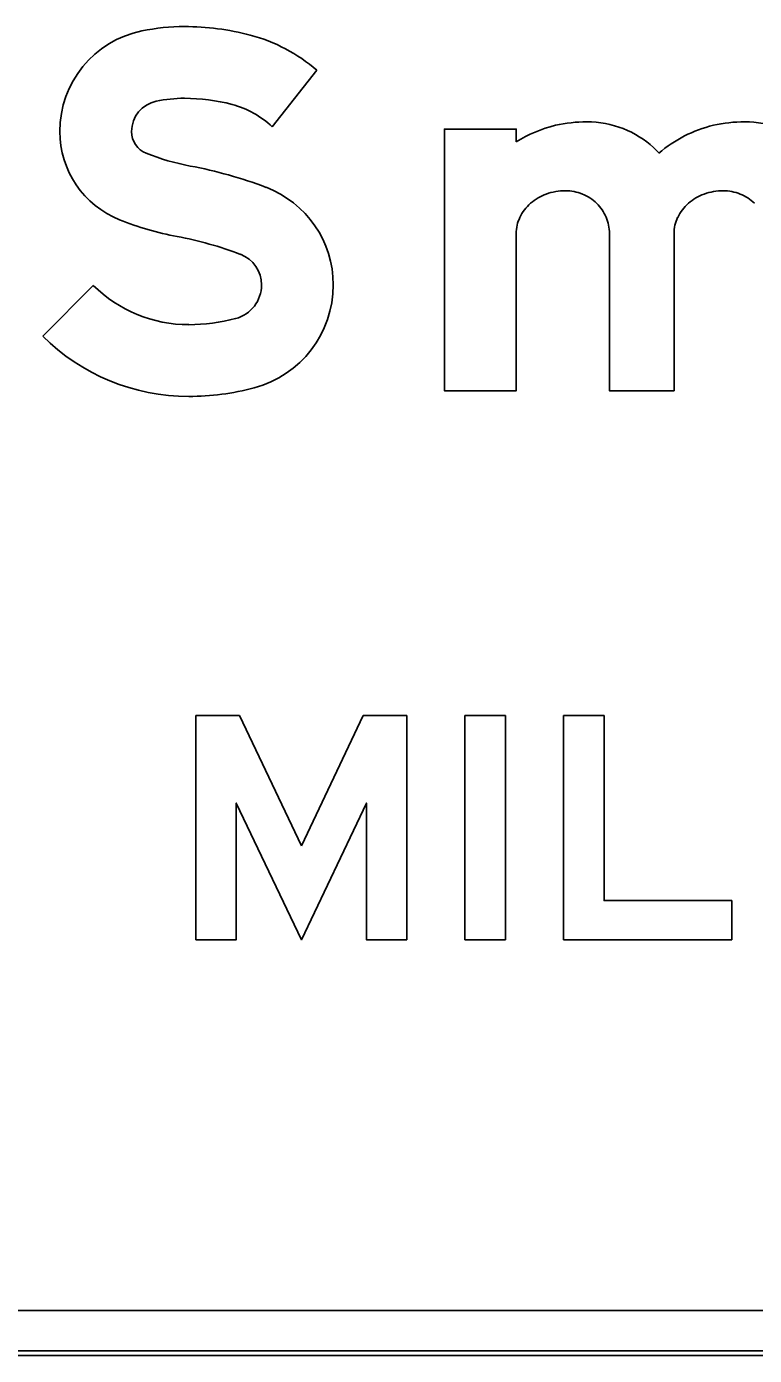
# Model space of a CAD drawing. Extents: x 2149961 to 2150220, y 145114 to 145240.
# Drawn here: x 2150037.789 to 2150040.495, y 145193.195 to 145198.137 of the extents above; entities that cross this region are included whole.
import ezdxf

# ---------------------------------------------------------------- set-up
doc = ezdxf.new("R2010")
doc.units = 0
for name, color, linetype in [('GSBWFILL', 7, 'Continuous'), ('GSCOLORFILL', 7, 'Continuous'), ('GSOUTLINE', 7, 'Continuous')]:
    doc.layers.add(name, color=color, linetype=linetype)

msp = doc.modelspace()

# ---------------------------------------------------------------- linework, layer by layer
at = {"layer": 'GSBWFILL'}
for p, q in [((2150046.02, 145193.3614), (2150032.5217, 145193.3614)), ((2150032.5217, 145193.1947), (2150046.02, 145193.1947))]:
    msp.add_line(p, q, dxfattribs=at)
for points in [[(2150038.7028, 145197.7637), (2150038.8677, 145197.9742)], [(2150039.6094, 145197.7075), (2150039.6094, 145197.7557), (2150039.3427, 145197.7557), (2150039.3427, 145196.7823), (2150039.6094, 145196.7823), (2150039.6094, 145197.3671)], [(2150039.9561, 145197.3671), (2150039.9561, 145196.7823), (2150040.1961, 145196.7823), (2150040.1961, 145197.3671)], [(2150038.0371, 145197.1742), (2150037.8494, 145196.9848)]]:
    msp.add_lwpolyline(points, dxfattribs=at)
for points in [[(2150038.8107, 145195.09), (2150039.0408, 145195.574), (2150039.2023, 145195.574), (2150039.2023, 145194.7407), (2150039.0523, 145194.7407), (2150039.0523, 145195.249), (2150038.8107, 145194.7407), (2150038.569, 145195.249), (2150038.569, 145194.7407), (2150038.419, 145194.7407), (2150038.419, 145195.574), (2150038.5806, 145195.574)], [(2150039.419, 145194.7407), (2150039.419, 145195.574), (2150039.569, 145195.574), (2150039.569, 145194.7407)], [(2150040.4107, 145194.7407), (2150040.4107, 145194.8865), (2150039.9357, 145194.8865), (2150039.9357, 145195.574), (2150039.7857, 145195.574), (2150039.7857, 145194.7407)]]:
    msp.add_lwpolyline(points, close=True, dxfattribs=at)
for centre, major_axis, ratio, start_param, end_param in [((2150038.2948, 145197.7465), (0, 0.382), 0.999994, 0.202758, 1.570796), ((2150038.376, 145197.3512), (0, 0.7855), 0.999994, 0, 0.202758), ((2150038.376, 145197.1735), (0, 0.9632), 0.999994, 6.026234, 6.283185), ((2150038.4654, 145197.5136), (0, 0.6115), 0.999994, 5.565152, 6.026234), ((2150038.2948, 145197.7465), (0, 0.1153), 0.999994, 0.202758, 1.570796), ((2150038.376, 145197.3512), (0, 0.5188), 0.999994, 0, 0.202758), ((2150038.376, 145197.1735), (0, 0.6965), 0.999994, 6.026234, 6.283185), ((2150038.4654, 145197.5136), (0, 0.3448), 0.999994, 5.523837, 6.026234), ((2150038.2666, 145197.7465), (0, 0.3538), 0.999994, 1.570796, 2.761249), ((2150038.2666, 145197.7465), (0, 0.0872), 0.999994, 1.570796, 2.761249), ((2150039.8673, 145197.3025), (0, 0.4802), 0.999997, 0.235088, 0.567132), ((2150039.8719, 145197.249), (0, 0.5334), 0.999997, 0, 0.219986), ((2150039.8719, 145197.4069), (0, 0.3754), 0.999997, 5.914285, 6.283185), ((2150039.8809, 145197.4303), (0, 0.3503), 0.999997, 5.532258, 5.914285), ((2150040.454, 145197.3025), (0, 0.4802), 0.999997, 0.235088, 0.712455), ((2150040.4586, 145197.249), (0, 0.5334), 0.999997, 0, 0.219986), ((2150040.4586, 145197.4069), (0, 0.3754), 0.999997, 5.914285, 6.283185), ((2150038.5572, 145198.4733), (0, 0.8699), 0.999994, 2.761249, 2.95744), ((2150039.8949, 145197.4453), (0, 0.3299), 0.999997, 5.44499, 5.532258), ((2150038.1007, 145196.0222), (0, 1.6233), 0.999994, 5.918637, 6.099033), ((2150038.5409, 145197.1759), (0, 0.3885), 0.999994, 4.712389, 5.918637), ((2150039.7834, 145197.3411), (0, 0.1835), 0.999997, 0.345704, 0.715718), ((2150039.7923, 145197.3163), (0, 0.2099), 0.999997, 0, 0.345704), ((2150039.7923, 145197.3577), (0, 0.1684), 0.999997, 5.900624, 6.283185), ((2150039.7942, 145197.3623), (0, 0.1635), 0.999997, 5.51227, 5.900624), ((2150040.37, 145197.3411), (0, 0.1835), 0.999997, 0.345704, 0.715718), ((2150040.379, 145197.3163), (0, 0.2099), 0.999997, 0, 0.345704), ((2150040.379, 145197.3577), (0, 0.1684), 0.999997, 5.900624, 6.283185), ((2150040.3808, 145197.3623), (0, 0.1635), 0.999997, 5.51227, 5.900624), ((2150039.7696, 145197.357), (0, 0.1625), 0.999997, 0.715718, 1.126231), ((2150039.797, 145197.3652), (0, 0.1594), 0.999997, 5.115435, 5.51227), ((2150040.3563, 145197.357), (0, 0.1625), 0.999997, 0.715718, 1.126231), ((2150038.5572, 145198.4733), (0, 1.1366), 0.999994, 2.761249, 2.95744), ((2150039.7483, 145197.3671), (0, 0.1389), 0.999997, 1.126231, 1.570796), ((2150039.8014, 145197.3671), (0, 0.1546), 0.999997, 4.712389, 5.115435), ((2150040.3349, 145197.3671), (0, 0.1389), 0.999997, 1.126231, 1.570796), ((2150038.1007, 145196.0222), (0, 1.3566), 0.999994, 5.918637, 6.099033), ((2150038.5409, 145197.1759), (0, 0.1218), 0.999994, 4.712389, 5.918637), ((2150038.3922, 145197.5325), (0, 0.5044), 0.999994, 2.360607, 3.141593), ((2150038.5333, 145197.1759), (0, 0.1295), 0.999994, 3.401517, 4.712389), ((2150038.5333, 145197.1759), (0, 0.3961), 0.999994, 3.401517, 4.712389), ((2150038.3922, 145197.7062), (0, 0.6782), 0.999994, 3.141593, 3.401517), ((2150038.3922, 145197.5325), (0, 0.7711), 0.999994, 2.360607, 3.141593), ((2150038.3922, 145197.7062), (0, 0.9449), 0.999994, 3.141593, 3.401517)]:
    msp.add_ellipse(centre, major_axis=major_axis, ratio=ratio, start_param=start_param, end_param=end_param, dxfattribs=at)
at = {"layer": 'GSCOLORFILL'}
for p, q in [((2150046.02, 145193.3614), (2150032.5217, 145193.3614)), ((2150046.02, 145193.2114), (2150032.5202, 145193.2114)), ((2150032.52, 145193.1947), (2150046.02, 145193.1947)), ((2150032.5202, 145193.1947), (2150046.02, 145193.1947)), ((2150032.5217, 145193.1947), (2150046.02, 145193.1947))]:
    msp.add_line(p, q, dxfattribs=at)
for points in [[(2150038.7028, 145197.7637), (2150038.8677, 145197.9742)], [(2150039.6094, 145197.7075), (2150039.6094, 145197.7557), (2150039.3427, 145197.7557), (2150039.3427, 145196.7823), (2150039.6094, 145196.7823), (2150039.6094, 145197.3671)], [(2150039.9561, 145197.3671), (2150039.9561, 145196.7823), (2150040.1961, 145196.7823), (2150040.1961, 145197.3671)], [(2150038.0371, 145197.1742), (2150037.8494, 145196.9848)]]:
    msp.add_lwpolyline(points, dxfattribs=at)
for points in [[(2150038.8107, 145195.09), (2150039.0408, 145195.574), (2150039.2023, 145195.574), (2150039.2023, 145194.7407), (2150039.0523, 145194.7407), (2150039.0523, 145195.249), (2150038.8107, 145194.7407), (2150038.569, 145195.249), (2150038.569, 145194.7407), (2150038.419, 145194.7407), (2150038.419, 145195.574), (2150038.5806, 145195.574)], [(2150039.419, 145194.7407), (2150039.419, 145195.574), (2150039.569, 145195.574), (2150039.569, 145194.7407)], [(2150040.4107, 145194.7407), (2150040.4107, 145194.8865), (2150039.9357, 145194.8865), (2150039.9357, 145195.574), (2150039.7857, 145195.574), (2150039.7857, 145194.7407)]]:
    msp.add_lwpolyline(points, close=True, dxfattribs=at)
for centre, major_axis, ratio, start_param, end_param in [((2150038.2948, 145197.7465), (0, 0.382), 0.999994, 0.202758, 1.570796), ((2150038.376, 145197.3512), (0, 0.7855), 0.999994, 0, 0.202758), ((2150038.376, 145197.1735), (0, 0.9632), 0.999994, 6.026234, 6.283185), ((2150038.4654, 145197.5136), (0, 0.6115), 0.999994, 5.565152, 6.026234), ((2150038.2948, 145197.7465), (0, 0.1153), 0.999994, 0.202758, 1.570796), ((2150038.376, 145197.3512), (0, 0.5188), 0.999994, 0, 0.202758), ((2150038.376, 145197.1735), (0, 0.6965), 0.999994, 6.026234, 6.283185), ((2150038.4654, 145197.5136), (0, 0.3448), 0.999994, 5.523837, 6.026234), ((2150038.2666, 145197.7465), (0, 0.3538), 0.999994, 1.570796, 2.761249), ((2150038.2666, 145197.7465), (0, 0.0872), 0.999994, 1.570796, 2.761249), ((2150039.8673, 145197.3025), (0, 0.4802), 0.999997, 0.235088, 0.567132), ((2150039.8719, 145197.249), (0, 0.5334), 0.999997, 0, 0.219986), ((2150039.8719, 145197.4069), (0, 0.3754), 0.999997, 5.914285, 6.283185), ((2150039.8809, 145197.4303), (0, 0.3503), 0.999997, 5.532258, 5.914285), ((2150040.454, 145197.3025), (0, 0.4802), 0.999997, 0.235088, 0.712455), ((2150040.4586, 145197.249), (0, 0.5334), 0.999997, 0, 0.219986), ((2150040.4586, 145197.4069), (0, 0.3754), 0.999997, 5.914285, 6.283185), ((2150038.5572, 145198.4733), (0, 0.8699), 0.999994, 2.761249, 2.95744), ((2150039.8949, 145197.4453), (0, 0.3299), 0.999997, 5.44499, 5.532258), ((2150038.1007, 145196.0222), (0, 1.6233), 0.999994, 5.918637, 6.099033), ((2150038.5409, 145197.1759), (0, 0.3885), 0.999994, 4.712389, 5.918637), ((2150039.7834, 145197.3411), (0, 0.1835), 0.999997, 0.345704, 0.715718), ((2150039.7923, 145197.3163), (0, 0.2099), 0.999997, 0, 0.345704), ((2150039.7923, 145197.3577), (0, 0.1684), 0.999997, 5.900624, 6.283185), ((2150039.7942, 145197.3623), (0, 0.1635), 0.999997, 5.51227, 5.900624), ((2150040.37, 145197.3411), (0, 0.1835), 0.999997, 0.345704, 0.715718), ((2150040.379, 145197.3163), (0, 0.2099), 0.999997, 0, 0.345704), ((2150040.379, 145197.3577), (0, 0.1684), 0.999997, 5.900624, 6.283185), ((2150040.3808, 145197.3623), (0, 0.1635), 0.999997, 5.51227, 5.900624), ((2150039.7696, 145197.357), (0, 0.1625), 0.999997, 0.715718, 1.126231), ((2150039.797, 145197.3652), (0, 0.1594), 0.999997, 5.115435, 5.51227), ((2150040.3563, 145197.357), (0, 0.1625), 0.999997, 0.715718, 1.126231), ((2150038.5572, 145198.4733), (0, 1.1366), 0.999994, 2.761249, 2.95744), ((2150039.7483, 145197.3671), (0, 0.1389), 0.999997, 1.126231, 1.570796), ((2150039.8014, 145197.3671), (0, 0.1546), 0.999997, 4.712389, 5.115435), ((2150040.3349, 145197.3671), (0, 0.1389), 0.999997, 1.126231, 1.570796), ((2150038.1007, 145196.0222), (0, 1.3566), 0.999994, 5.918637, 6.099033), ((2150038.5409, 145197.1759), (0, 0.1218), 0.999994, 4.712389, 5.918637), ((2150038.3922, 145197.5325), (0, 0.5044), 0.999994, 2.360607, 3.141593), ((2150038.5333, 145197.1759), (0, 0.1295), 0.999994, 3.401517, 4.712389), ((2150038.5333, 145197.1759), (0, 0.3961), 0.999994, 3.401517, 4.712389), ((2150038.3922, 145197.7062), (0, 0.6782), 0.999994, 3.141593, 3.401517), ((2150038.3922, 145197.5325), (0, 0.7711), 0.999994, 2.360607, 3.141593), ((2150038.3922, 145197.7062), (0, 0.9449), 0.999994, 3.141593, 3.401517)]:
    msp.add_ellipse(centre, major_axis=major_axis, ratio=ratio, start_param=start_param, end_param=end_param, dxfattribs=at)
at = {"layer": 'GSOUTLINE'}
for p, q in [((2150032.52, 145193.3614), (2150046.02, 145193.3614)), ((2150032.52, 145193.1947), (2150046.02, 145193.1947))]:
    msp.add_line(p, q, dxfattribs=at)
for points in [[(2150038.7028, 145197.7637), (2150038.8677, 145197.9742)], [(2150039.6094, 145197.7075), (2150039.6094, 145197.7557), (2150039.3427, 145197.7557), (2150039.3427, 145196.7823), (2150039.6094, 145196.7823), (2150039.6094, 145197.3671)], [(2150039.9561, 145197.3671), (2150039.9561, 145196.7823), (2150040.1961, 145196.7823), (2150040.1961, 145197.3671)], [(2150038.0371, 145197.1742), (2150037.8494, 145196.9848)]]:
    msp.add_lwpolyline(points, dxfattribs=at)
for points in [[(2150038.8107, 145195.09), (2150039.0408, 145195.574), (2150039.2023, 145195.574), (2150039.2023, 145194.7407), (2150039.0523, 145194.7407), (2150039.0523, 145195.249), (2150038.8107, 145194.7407), (2150038.569, 145195.249), (2150038.569, 145194.7407), (2150038.419, 145194.7407), (2150038.419, 145195.574), (2150038.5806, 145195.574)], [(2150039.419, 145194.7407), (2150039.419, 145195.574), (2150039.569, 145195.574), (2150039.569, 145194.7407)], [(2150040.4107, 145194.7407), (2150040.4107, 145194.8865), (2150039.9357, 145194.8865), (2150039.9357, 145195.574), (2150039.7857, 145195.574), (2150039.7857, 145194.7407)]]:
    msp.add_lwpolyline(points, close=True, dxfattribs=at)
for centre, major_axis, ratio, start_param, end_param in [((2150038.2948, 145197.7465), (0, 0.382), 0.999994, 0.202758, 1.570796), ((2150038.376, 145197.3512), (0, 0.7855), 0.999994, 0, 0.202758), ((2150038.376, 145197.1735), (0, 0.9632), 0.999994, 6.026234, 6.283185), ((2150038.4654, 145197.5136), (0, 0.6115), 0.999994, 5.565152, 6.026234), ((2150038.2948, 145197.7465), (0, 0.1153), 0.999994, 0.202758, 1.570796), ((2150038.376, 145197.3512), (0, 0.5188), 0.999994, 0, 0.202758), ((2150038.376, 145197.1735), (0, 0.6965), 0.999994, 6.026234, 6.283185), ((2150038.4654, 145197.5136), (0, 0.3448), 0.999994, 5.523837, 6.026234), ((2150038.2666, 145197.7465), (0, 0.3538), 0.999994, 1.570796, 2.761249), ((2150038.2666, 145197.7465), (0, 0.0872), 0.999994, 1.570796, 2.761249), ((2150039.8673, 145197.3025), (0, 0.4802), 0.999997, 0.235088, 0.567132), ((2150039.8719, 145197.249), (0, 0.5334), 0.999997, 0, 0.219986), ((2150039.8719, 145197.4069), (0, 0.3754), 0.999997, 5.914285, 6.283185), ((2150039.8809, 145197.4303), (0, 0.3503), 0.999997, 5.532258, 5.914285), ((2150040.454, 145197.3025), (0, 0.4802), 0.999997, 0.235088, 0.712455), ((2150040.4586, 145197.249), (0, 0.5334), 0.999997, 0, 0.219986), ((2150040.4586, 145197.4069), (0, 0.3754), 0.999997, 5.914285, 6.283185), ((2150038.5572, 145198.4733), (0, 0.8699), 0.999994, 2.761249, 2.95744), ((2150039.8949, 145197.4453), (0, 0.3299), 0.999997, 5.44499, 5.532258), ((2150038.1007, 145196.0222), (0, 1.6233), 0.999994, 5.918637, 6.099033), ((2150038.5409, 145197.1759), (0, 0.3885), 0.999994, 4.712389, 5.918637), ((2150039.7834, 145197.3411), (0, 0.1835), 0.999997, 0.345704, 0.715718), ((2150039.7923, 145197.3163), (0, 0.2099), 0.999997, 0, 0.345704), ((2150039.7923, 145197.3577), (0, 0.1684), 0.999997, 5.900624, 6.283185), ((2150039.7942, 145197.3623), (0, 0.1635), 0.999997, 5.51227, 5.900624), ((2150040.37, 145197.3411), (0, 0.1835), 0.999997, 0.345704, 0.715718), ((2150040.379, 145197.3163), (0, 0.2099), 0.999997, 0, 0.345704), ((2150040.379, 145197.3577), (0, 0.1684), 0.999997, 5.900624, 6.283185), ((2150040.3808, 145197.3623), (0, 0.1635), 0.999997, 5.51227, 5.900624), ((2150039.7696, 145197.357), (0, 0.1625), 0.999997, 0.715718, 1.126231), ((2150039.797, 145197.3652), (0, 0.1594), 0.999997, 5.115435, 5.51227), ((2150040.3563, 145197.357), (0, 0.1625), 0.999997, 0.715718, 1.126231), ((2150038.5572, 145198.4733), (0, 1.1366), 0.999994, 2.761249, 2.95744), ((2150039.7483, 145197.3671), (0, 0.1389), 0.999997, 1.126231, 1.570796), ((2150039.8014, 145197.3671), (0, 0.1546), 0.999997, 4.712389, 5.115435), ((2150040.3349, 145197.3671), (0, 0.1389), 0.999997, 1.126231, 1.570796), ((2150038.1007, 145196.0222), (0, 1.3566), 0.999994, 5.918637, 6.099033), ((2150038.5409, 145197.1759), (0, 0.1218), 0.999994, 4.712389, 5.918637), ((2150038.3922, 145197.5325), (0, 0.5044), 0.999994, 2.360607, 3.141593), ((2150038.5333, 145197.1759), (0, 0.1295), 0.999994, 3.401517, 4.712389), ((2150038.5333, 145197.1759), (0, 0.3961), 0.999994, 3.401517, 4.712389), ((2150038.3922, 145197.7062), (0, 0.6782), 0.999994, 3.141593, 3.401517), ((2150038.3922, 145197.5325), (0, 0.7711), 0.999994, 2.360607, 3.141593), ((2150038.3922, 145197.7062), (0, 0.9449), 0.999994, 3.141593, 3.401517)]:
    msp.add_ellipse(centre, major_axis=major_axis, ratio=ratio, start_param=start_param, end_param=end_param, dxfattribs=at)

doc.saveas('drawing.dxf')
